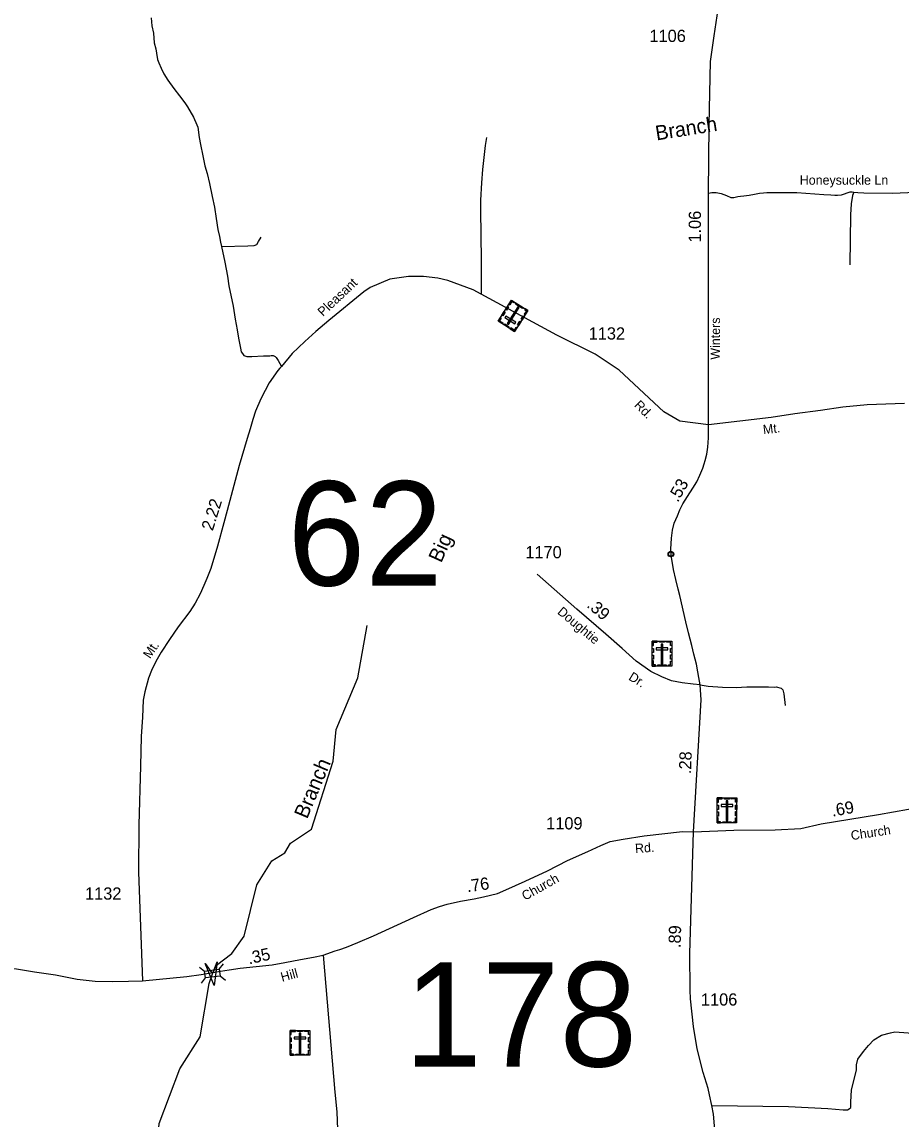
# Model space of a CAD drawing. Extents: x 2220236 to 2384410, y 720751 to 894131.
# Drawn here: x 2248711 to 2257693, y 747219 to 758435 of the extents above; entities that cross this region are included whole.
import ezdxf

# ---------------------------------------------------------------- set-up
doc = ezdxf.new("R2010")
doc.units = 0
doc.layers.add('Default', color=7, linetype='Continuous')

msp = doc.modelspace()

# ---------------------------------------------------------------- linework, layer by layer
at = {"layer": 'Default'}
for p, q in [((2250727, 748751), (2250769, 748805)), ((2250523, 748773), (2250577, 748731)), ((2250736, 748682), (2250791, 748640)), ((2250545, 748607), (2250587, 748661))]:
    msp.add_line(p, q, dxfattribs=at)
for points in [[(2255724, 754316), (2255727, 756686), (2255733, 757383), (2255745, 758031), (2255782, 758293), (2255824, 758566), (2255848, 758698), (2255873, 758858), (2255888, 759003), (2255893, 759064), (2255890, 759124), (2255895, 759206), (2255896, 759266), (2255896, 759292), (2255893, 759372), (2255895, 759482), (2255890, 759582), (2255893, 759925)], [(2250031, 758476), (2250037, 758395), (2250053, 758320), (2250063, 758223), (2250077, 758160), (2250086, 758115), (2250097, 758052), (2250110, 758017), (2250132, 757962), (2250160, 757905), (2250200, 757838), (2250262, 757753), (2250319, 757678), (2250374, 757607), (2250402, 757568), (2250463, 757460), (2250498, 757383), (2250506, 757359), (2250521, 757254), (2250534, 757183), (2250558, 757065), (2250580, 756963), (2250603, 756884), (2250627, 756783), (2250655, 756651), (2250677, 756541), (2250694, 756427), (2250713, 756314), (2250730, 756242), (2250739, 756185), (2250748, 756139)], [(2253456, 757255), (2253442, 757171), (2253417, 756925), (2253406, 756789), (2253395, 756613), (2253396, 756511), (2253404, 756000), (2253402, 755651)], [(2255727, 756686), (2255759, 756690), (2255805, 756693), (2255854, 756680), (2255908, 756662), (2255952, 756641), (2255983, 756641), (2256026, 756649), (2256052, 756654), (2256088, 756657), (2256140, 756664), (2256196, 756675), (2256245, 756685), (2256287, 756688), (2256320, 756693), (2256372, 756690), (2256436, 756693), (2256521, 756690), (2256629, 756693), (2256903, 756671), (2256977, 756668), (2257015, 756664), (2257043, 756664), (2257085, 756669), (2257173, 756697), (2257194, 756698), (2257211, 756696)], [(2257211, 756696), (2257196, 756662), (2257182, 756576), (2257176, 756462), (2257168, 755953)], [(2257211, 756696), (2257250, 756691), (2257314, 756688), (2257610, 756683), (2257837, 756696)], [(2250748, 756139), (2251018, 756147), (2251084, 756149), (2251109, 756161), (2251129, 756189), (2251155, 756233)], [(2250748, 756139), (2250785, 755978), (2250810, 755837), (2250825, 755736), (2250869, 755530), (2250889, 755398), (2250911, 755288), (2250924, 755202), (2250944, 755101), (2250952, 755061), (2250963, 755044), (2250977, 755026), (2251010, 755013), (2251060, 755015), (2251179, 755021), (2251243, 755022), (2251258, 755024), (2251277, 755024), (2251297, 755016), (2251309, 755004), (2251327, 754973), (2251364, 754912)], [(2255724, 754316), (2255433, 754352), (2255268, 754449), (2254811, 754875), (2254569, 755039), (2254175, 755232), (2253320, 755697), (2253062, 755792), (2252960, 755816), (2252812, 755831), (2252660, 755833), (2252470, 755806), (2252269, 755719), (2252205, 755677), (2251846, 755382), (2251714, 755270), (2251602, 755169), (2251472, 755046), (2251364, 754912), (2251347, 754896), (2251324, 754870), (2251237, 754744), (2251194, 754666), (2251153, 754583), (2251098, 754456), (2251071, 754370), (2251041, 754274), (2251012, 754175), (2250930, 753902), (2250807, 753442), (2250772, 753313), (2250708, 753075), (2250640, 752847), (2250600, 752745), (2250570, 752673), (2250530, 752587), (2250481, 752492), (2250426, 752407), (2250308, 752251), (2250217, 752121), (2250132, 751993), (2250077, 751896), (2250034, 751804), (2250003, 751727), (2249965, 751588), (2249950, 751502), (2249941, 751329), (2249929, 751131), (2249923, 750828), (2249905, 750227), (2249900, 749744), (2249944, 748631)], [(2257729, 754535), (2257346, 754520), (2257097, 754498), (2256871, 754462), (2256609, 754430), (2256366, 754392), (2255724, 754316)], [(2255640, 751657), (2255628, 751734), (2255617, 751790), (2255603, 751871), (2255577, 751973), (2255555, 752061), (2255522, 752188), (2255495, 752302), (2255431, 752570), (2255414, 752636), (2255391, 752734), (2255369, 752836), (2255345, 752985), (2255341, 753045), (2255347, 753159), (2255358, 753238), (2255376, 753311), (2255409, 753387), (2255433, 753447), (2255464, 753508), (2255512, 753585), (2255567, 753669), (2255607, 753735), (2255638, 753801), (2255669, 753874), (2255682, 753917), (2255691, 753953), (2255708, 754016), (2255719, 754087), (2255724, 754184), (2255724, 754316)], [(2255640, 751657), (2255569, 751664), (2255456, 751677), (2255348, 751699), (2255249, 751741), (2255135, 751795), (2254988, 751899), (2254843, 752028), (2254677, 752175), (2254379, 752432), (2253974, 752788)], [(2249630, 746097), (2249696, 746112), (2249828, 746247), (2249976, 746499), (2250082, 746789), (2250112, 747172), (2250324, 747732), (2250530, 748059), (2250624, 748606), (2250658, 748705), (2250700, 748791), (2250856, 748912), (2250980, 749090), (2251109, 749615), (2251265, 749858), (2251398, 749940), (2251455, 750041), (2251670, 750184), (2251890, 750878), (2251920, 751202), (2252141, 751729), (2252237, 752265)], [(2255573, 750156), (2255651, 751505), (2255640, 751657)], [(2255640, 751657), (2255721, 751645), (2255867, 751635), (2256008, 751632), (2256118, 751637), (2256252, 751638), (2256338, 751637), (2256401, 751635), (2256418, 751636), (2256468, 751624), (2256485, 751606), (2256496, 751567), (2256510, 751448)], [(2255573, 750156), (2255984, 750174), (2256407, 750176), (2256670, 750188), (2256876, 750237), (2257461, 750331), (2257770, 750388), (2258081, 750438), (2258272, 750478), (2258402, 750510), (2258532, 750543), (2258868, 750628), (2259035, 750671), (2259154, 750707)], [(2251788, 748894), (2251911, 748939), (2251959, 748954), (2252025, 748975), (2252144, 749023), (2252303, 749091), (2252710, 749281), (2252893, 749360), (2252978, 749393), (2253055, 749417), (2253192, 749445), (2253330, 749469), (2253427, 749492), (2253571, 749525), (2253656, 749562), (2253852, 749652), (2254080, 749757), (2254284, 749863), (2254491, 749954), (2254625, 750016), (2254722, 750056), (2254853, 750082), (2255067, 750115), (2255461, 750158), (2255573, 750156)], [(2255760, 745505), (2255748, 745725), (2255745, 745894), (2255759, 746547), (2255760, 746600), (2255763, 746716), (2255775, 746920), (2255783, 747025), (2255788, 747150), (2255776, 747269), (2255759, 747359), (2255737, 747466), (2255721, 747530), (2255671, 747695), (2255611, 747938), (2255571, 748164), (2255541, 748448), (2255538, 748536), (2255534, 748912), (2255573, 750156)], [(2250828, 748745), (2250940, 748760), (2251267, 748795), (2251398, 748818), (2251557, 748849), (2251691, 748873), (2251788, 748894)], [(2251788, 748894), (2251908, 747494), (2251928, 747294), (2251931, 747201), (2251939, 747028), (2251924, 746936), (2251877, 746829), (2251779, 746634), (2251409, 745933), (2251263, 745664), (2251244, 745610), (2251215, 745430), (2251202, 745336), (2251197, 744829)], [(2247393, 748651), (2247562, 748687), (2247848, 748723), (2248075, 748759), (2248253, 748776), (2248421, 748773), (2248656, 748755), (2248840, 748724), (2249053, 748693), (2249275, 748650), (2249458, 748628), (2249640, 748626), (2249799, 748628), (2249944, 748631)], [(2249944, 748631), (2250395, 748676), (2250543, 748697), (2250738, 748732), (2250828, 748745)], [(2255759, 747359), (2256544, 747347), (2256944, 747326), (2257103, 747312), (2257145, 747314), (2257164, 747323), (2257179, 747336), (2257181, 747361), (2257179, 747395), (2257186, 747516), (2257236, 747723), (2257238, 747772), (2257252, 747830), (2257309, 747908), (2257360, 747970), (2257414, 748029), (2257492, 748077), (2257585, 748102), (2257630, 748109), (2258583, 748039)]]:
    msp.add_lwpolyline(points, dxfattribs=at)
for points in [[(2253744, 755269), (2253576, 755376), (2253712, 755591), (2253880, 755484)], [(2253683, 755524), (2253660, 755488), (2253650, 755494), (2253674, 755530)], [(2253667, 755353), (2253683, 755343), (2253792, 755514), (2253776, 755524)], [(2253740, 755573), (2253734, 755564), (2253716, 755576), (2253694, 755541), (2253685, 755547), (2253712, 755591)], [(2253826, 755505), (2253754, 755551), (2253760, 755561), (2253832, 755515)], [(2253599, 755413), (2253608, 755407), (2253591, 755380), (2253625, 755358), (2253619, 755349), (2253576, 755376)], [(2253648, 755469), (2253625, 755432), (2253615, 755438), (2253638, 755475)], [(2253746, 755349), (2253756, 755365), (2253656, 755428), (2253646, 755412)], [(2253843, 755425), (2253820, 755389), (2253810, 755395), (2253833, 755431)], [(2253852, 755502), (2253846, 755492), (2253865, 755480), (2253843, 755446), (2253853, 755440), (2253880, 755484)], [(2253681, 755309), (2253637, 755337), (2253644, 755347), (2253687, 755319)], [(2253767, 755306), (2253757, 755312), (2253740, 755285), (2253706, 755307), (2253700, 755297), (2253744, 755269)], [(2253807, 755369), (2253783, 755332), (2253774, 755338), (2253797, 755375)], [(2255318, 752999), (2255318, 753000), (2255319, 753002), (2255320, 753005), (2255320, 753006), (2255321, 753008), (2255323, 753010), (2255324, 753011), (2255325, 753012), (2255327, 753014), (2255329, 753015), (2255330, 753016), (2255332, 753017), (2255333, 753017), (2255335, 753018), (2255336, 753018), (2255338, 753018), (2255339, 753019), (2255341, 753019), (2255342, 753019), (2255344, 753019), (2255346, 753018), (2255347, 753018), (2255349, 753018), (2255350, 753017), (2255352, 753016), (2255354, 753015), (2255356, 753014), (2255357, 753013), (2255358, 753012), (2255359, 753010), (2255361, 753009), (2255362, 753008), (2255363, 753006), (2255363, 753005), (2255364, 753003), (2255364, 753001), (2255365, 753000), (2255365, 752998), (2255365, 752997), (2255365, 752995), (2255365, 752993), (2255365, 752991), (2255365, 752990), (2255364, 752988), (2255364, 752986), (2255363, 752985), (2255362, 752983), (2255361, 752981), (2255360, 752980), (2255359, 752978), (2255357, 752977), (2255356, 752975), (2255354, 752974), (2255353, 752974), (2255351, 752973), (2255349, 752972), (2255347, 752971), (2255345, 752971), (2255343, 752971), (2255342, 752971), (2255340, 752971), (2255339, 752971), (2255337, 752971), (2255335, 752972), (2255334, 752972), (2255332, 752973), (2255331, 752973), (2255330, 752974), (2255328, 752975), (2255326, 752976), (2255325, 752978), (2255323, 752979), (2255322, 752980), (2255321, 752982), (2255320, 752984), (2255320, 752985), (2255319, 752986), (2255318, 752989), (2255318, 752991), (2255318, 752992), (2255318, 752994), (2255318, 752996), (2255318, 752998)], [(2255151, 752104), (2255350, 752104), (2255350, 751850), (2255151, 751850)], [(2255151, 752061), (2255162, 752061), (2255162, 752093), (2255202, 752093), (2255202, 752104), (2255151, 752104)], [(2255191, 752036), (2255191, 752017), (2255309, 752017), (2255309, 752036)], [(2255225, 752104), (2255276, 752104), (2255276, 752093), (2255225, 752093)], [(2255260, 752075), (2255241, 752075), (2255241, 751872), (2255260, 751872)], [(2255350, 752061), (2255338, 752061), (2255338, 752093), (2255298, 752093), (2255298, 752104), (2255350, 752104)], [(2255151, 751987), (2255151, 752030), (2255162, 752030), (2255162, 751987)], [(2255151, 751920), (2255151, 751963), (2255162, 751963), (2255162, 751920)], [(2255338, 751988), (2255338, 752031), (2255350, 752031), (2255350, 751988)], [(2255338, 751922), (2255338, 751965), (2255350, 751965), (2255350, 751922)], [(2255184, 751850), (2255184, 751861), (2255162, 751861), (2255162, 751902), (2255150, 751902), (2255150, 751850)], [(2255208, 751861), (2255293, 751861), (2255293, 751850), (2255208, 751850)], [(2255317, 751850), (2255317, 751861), (2255338, 751861), (2255338, 751901), (2255350, 751901), (2255350, 751850)], [(2255814, 750502), (2256013, 750502), (2256013, 750247), (2255814, 750247)], [(2255814, 750458), (2255826, 750458), (2255826, 750491), (2255866, 750491), (2255866, 750502), (2255814, 750502)], [(2255888, 750502), (2255940, 750502), (2255940, 750490), (2255888, 750490)], [(2255923, 750472), (2255905, 750472), (2255905, 750270), (2255923, 750270)], [(2256014, 750458), (2256002, 750458), (2256002, 750491), (2255962, 750490), (2255962, 750502), (2256014, 750502)], [(2255814, 750384), (2255814, 750428), (2255826, 750428), (2255826, 750384)], [(2255814, 750317), (2255814, 750360), (2255826, 750360), (2255826, 750317)], [(2255855, 750434), (2255855, 750415), (2255973, 750415), (2255973, 750434)], [(2256002, 750385), (2256002, 750429), (2256014, 750429), (2256014, 750385)], [(2256002, 750319), (2256002, 750363), (2256013, 750363), (2256013, 750319)], [(2255847, 750247), (2255847, 750259), (2255825, 750259), (2255825, 750299), (2255814, 750299), (2255814, 750247)], [(2255872, 750259), (2255957, 750259), (2255957, 750247), (2255872, 750247)], [(2255980, 750247), (2255980, 750259), (2256002, 750259), (2256002, 750299), (2256013, 750299), (2256013, 750247)], [(2250706, 748826), (2250673, 748585), (2250581, 748810), (2250658, 748705)], [(2250577, 748731), (2250727, 748751), (2250736, 748681), (2250587, 748661)], [(2251452, 748125), (2251651, 748125), (2251651, 747871), (2251452, 747871)], [(2251452, 748082), (2251463, 748082), (2251463, 748114), (2251504, 748114), (2251504, 748125), (2251452, 748125)], [(2251526, 748125), (2251578, 748125), (2251578, 748114), (2251526, 748114)], [(2251651, 748082), (2251640, 748082), (2251640, 748114), (2251599, 748114), (2251599, 748125), (2251651, 748125)], [(2251452, 748008), (2251452, 748051), (2251463, 748051), (2251463, 748008)], [(2251493, 748057), (2251493, 748039), (2251611, 748039), (2251611, 748057)], [(2251561, 748096), (2251542, 748096), (2251542, 747893), (2251561, 747893)], [(2251640, 748009), (2251640, 748052), (2251651, 748052), (2251651, 748009)], [(2251452, 747941), (2251452, 747984), (2251463, 747984), (2251463, 747941)], [(2251485, 747871), (2251485, 747882), (2251463, 747882), (2251463, 747923), (2251452, 747923), (2251452, 747871)], [(2251618, 747871), (2251618, 747882), (2251640, 747882), (2251640, 747923), (2251651, 747923), (2251651, 747871)], [(2251640, 747943), (2251640, 747986), (2251651, 747986), (2251651, 747943)], [(2251509, 747882), (2251594, 747882), (2251594, 747871), (2251509, 747871)]]:
    msp.add_lwpolyline(points, close=True, dxfattribs=at)
for radius in [28.8, 23.4]:
    msp.add_circle((2255341, 752995), radius, dxfattribs=at)

# ---------------------------------------------------------------- texts
for s, height, p in [('1106', 125, (2255122, 758230)), ('Honeysuckle Ln', 95, (2256658, 756771)), ('1132', 125, (2254501, 755188)), ('62', 1066.3, (2251425, 752673)), ('1170', 125, (2253854, 752952)), ('1109', 125, (2254067, 750180)), ('1132', 125, (2249355, 749462)), ('178', 1066.3, (2252617, 747756)), ('1106', 125, (2255648, 748379))]:
    msp.add_text(s, height=height, dxfattribs=at).set_placement(p)
for s, height, rotation, p in [('Branch', 150, 9.0213, (2255195, 757223)), ('1.06', 125, 89.6924, (2255647, 756179)), ('Pleasant', 95, 43.2611, (2251786, 755418)), ('Winters', 95, 89.6924, (2255841, 754982)), ('Rd.', 95, 314.8847, (2254960, 754510)), ('Mt.', 95, 6.5868, (2256287, 754220)), ('.53', 125, 60.5466, (2255412, 753517)), ('2.22', 125, 72.6659, (2250660, 753226)), ('Big', 150, 65.6713, (2252994, 752898)), ('.39', 125, 319.1576, (2254474, 752460)), ('Doughtie', 95, 320.0446, (2254174, 752392)), ('Mt.', 95, 55.6229, (2250019, 751919)), ('Dr.', 95, 328.3208, (2254901, 751715)), ('.28', 125, 88.0599, (2255547, 750744)), ('Branch', 150, 67.2358, (2251624, 750280)), ('.69', 125, 10.1436, (2256992, 750310)), ('Church', 95, 8.5292, (2257187, 750070)), ('Rd.', 95, 3.7427, (2254978, 749938)), ('.76', 125, 8.0375, (2253262, 749537)), ('Church', 95, 29.3682, (2253851, 749450)), ('.89', 125, 88.6648, (2255441, 748966)), ('.35', 125, 12.5674, (2251031, 748800)), ('Hill', 95, 15.2481, (2251369, 748622))]:
    msp.add_text(s, height=height, rotation=rotation, dxfattribs=at).set_placement(p)

doc.saveas('drawing.dxf')
